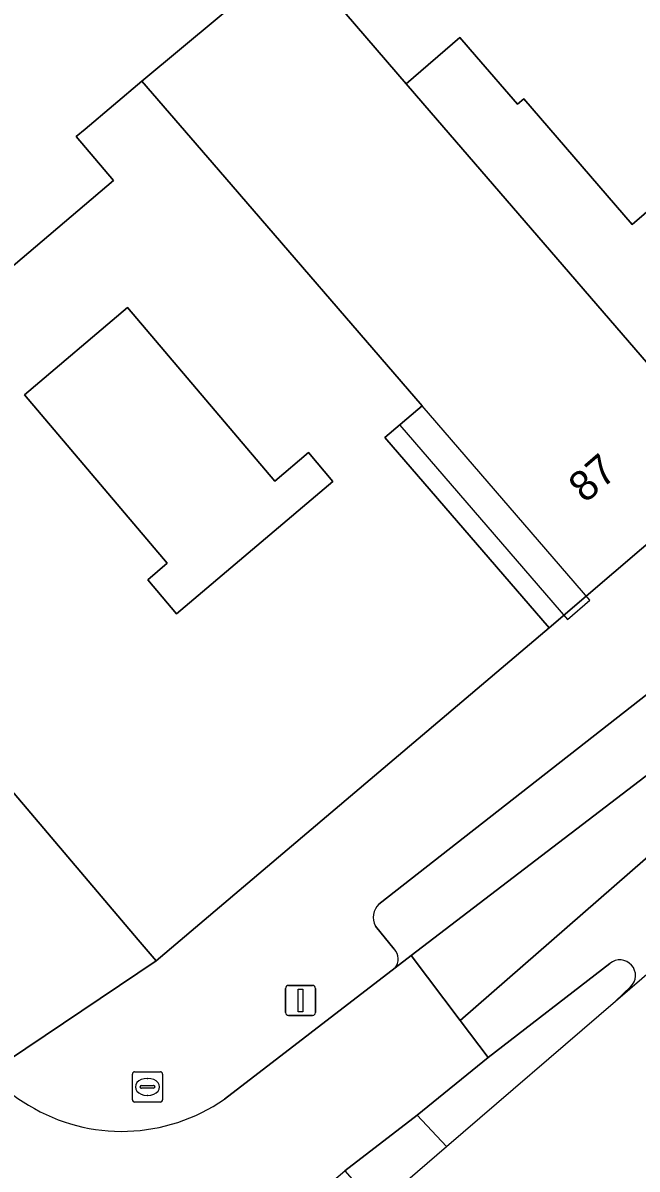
# Model space of a CAD drawing. Extents: x 161772 to 163126, y 383092 to 383917.
# Drawn here: x 162513.99 to 162534.31, y 383404.78 to 383442.75 of the extents above; entities that cross this region are included whole.
import ezdxf

# ---------------------------------------------------------------- set-up
doc = ezdxf.new("R2010")
doc.units = 0
for name, color, linetype in [('IMGEO_Brandkraan', 7, 'Continuous'), ('IMGEO_Erf', 7, 'Continuous'), ('IMGEO_Lichtmast', 7, 'Continuous'), ('IMGEO_Pand', 7, 'Continuous'), ('IMGEO_Pand_nummerreeks', 7, 'Continuous'), ('IMGEO_Pand_overbouw', 7, 'Continuous'), ('IMGEO_Parkeervlak_open', 7, 'Continuous'), ('IMGEO_Rijbaan_lokaal_gesloten', 7, 'Continuous'), ('IMGEO_Verkeerseiland_gesloten', 7, 'Continuous'), ('IMGEO_Voetpad_gesloten', 7, 'Continuous'), ('IMGEO_Voetpad_open', 7, 'Continuous')]:
    doc.layers.add(name, color=color, linetype=linetype)

msp = doc.modelspace()

# ---------------------------------------------------------------- linework, layer by layer
at = {"layer": 'IMGEO_Brandkraan'}
for p, q in [((162517.608, 383407.079), (162517.608, 383407.931)), ((162517.683, 383408.005), (162518.535, 383408.005)), ((162518.609, 383407.931), (162518.609, 383407.079)), ((162517.867, 383407.499), (162517.867, 383407.511)), ((162518.305, 383407.462), (162517.907, 383407.462)), ((162517.91, 383407.548), (162518.308, 383407.548)), ((162518.096, 383407.785), (162518.121, 383407.785)), ((162518.351, 383407.511), (162518.351, 383407.499)), ((162518.119, 383407.225), (162518.094, 383407.225)), ((162518.535, 383407.005), (162517.683, 383407.005))]:
    msp.add_line(p, q, dxfattribs=at)
for points in [[(162517.608, 383407.079), (162517.608, 383407.931)], [(162517.683, 383408.005), (162518.535, 383408.005)], [(162518.609, 383407.931), (162518.609, 383407.079)], [(162518.535, 383407.005), (162517.683, 383407.005)]]:
    msp.add_lwpolyline(points, dxfattribs=at)
for centre, radius, start, end in [((162517.685, 383407.929), 0.0765, 91.552, 178.448), ((162517.685, 383407.929), 0.0765, 91.552, 178.448), ((162518.533, 383407.929), 0.0765, 1.552, 88.448), ((162518.533, 383407.929), 0.0765, 1.552, 88.448), ((162517.907, 383407.508), 0.0403, 85.8775, 175.7526), ((162517.904, 383407.498), 0.0366, 178.938, 274.7102), ((162518.308, 383407.505), 0.043, 264.8664, 352.4533), ((162518.312, 383407.51), 0.0386, 1.7309, 96.639), ((162517.685, 383407.081), 0.0765, 181.552, 268.448), ((162517.685, 383407.081), 0.0765, 181.552, 268.448), ((162518.533, 383407.081), 0.0765, 271.552, 358.448), ((162518.533, 383407.081), 0.0765, 271.552, 358.448)]:
    msp.add_arc(centre, radius, start, end, dxfattribs=at)
for centre, major_axis, ratio, start_param, end_param in [((162518.095, 383407.505), (-0.387, 0.002), 0.722429, 4.712389, 7.853982), ((162518.12, 383407.505), (-0.39, 0.002), 0.717154, 1.570796, 4.712389)]:
    msp.add_ellipse(centre, major_axis=major_axis, ratio=ratio, start_param=start_param, end_param=end_param, dxfattribs=at)
at = {"layer": 'IMGEO_Erf'}
msp.add_lwpolyline([(162503.301, 383444.577), (162505.652, 383441.85), (162506.018, 383441.426), (162506.464, 383441.81), (162509.211, 383438.623), (162510.122, 383439.409), (162512.768, 383436.339), (162511.733, 383435.447), (162512.655, 383434.358), (162512.743, 383434.432), (162512.987, 383434.143), (162516.984, 383437.529), (162515.751, 383438.984), (162516.043, 383439.231), (162517.925, 383440.826), (162522.971, 383445.035), (162526.672, 383440.736), (162528.447, 383442.266), (162529, 383441.625), (162530.351, 383440.058), (162530.56, 383440.239), (162534.148, 383436.077), (162536.376, 383437.997)], dxfattribs=at)
msp.add_lwpolyline([(162517.445, 383433.322), (162514.035, 383430.433), (162518.763, 383424.853), (162518.115, 383424.305), (162519.068, 383423.179), (162524.246, 383427.564), (162523.438, 383428.517), (162522.319, 383427.569)], close=True, dxfattribs=at)
at = {"layer": 'IMGEO_Lichtmast'}
for p, q in [((162522.78, 383410.869), (162523.57, 383410.869)), ((162523.57, 383410.869), (162522.78, 383410.869)), ((162522.68, 383409.969), (162522.68, 383410.769)), ((162522.68, 383410.769), (162522.68, 383409.969)), ((162523.67, 383410.769), (162523.67, 383409.969)), ((162523.67, 383409.969), (162523.67, 383410.769)), ((162523.57, 383409.869), (162522.78, 383409.869)), ((162522.78, 383409.869), (162523.57, 383409.869))]:
    msp.add_line(p, q, dxfattribs=at)
msp.add_lwpolyline([(162523.1, 383410.744), (162523.25, 383410.744), (162523.25, 383409.994), (162523.1, 383409.994), (162523.1, 383410.744)], dxfattribs=at)
for centre, start, end in [((162522.78, 383410.769), 90, 180), ((162522.78, 383410.769), 90, 180), ((162523.57, 383410.769), 0, 90), ((162523.57, 383410.769), 360, 90), ((162522.78, 383409.969), 180, 270), ((162522.78, 383409.969), 180, 270), ((162523.57, 383409.969), 270, 0), ((162523.57, 383409.969), 270, 0)]:
    msp.add_arc(centre, 0.1, start, end, dxfattribs=at)
at = {"layer": 'IMGEO_Pand'}
for points in [[(162527.224, 383440.094), (162526.672, 383440.736), (162522.971, 383445.035), (162517.925, 383440.826), (162520.462, 383437.882), (162527.198, 383430.065), (162525.966, 383429.021), (162531.403, 383422.714), (162532.63, 383423.764), (162537.284, 383427.744), (162537.624, 383428.03)], [(162536.376, 383437.997), (162534.148, 383436.077), (162530.56, 383440.239), (162530.351, 383440.058), (162529, 383441.625), (162528.447, 383442.266), (162526.672, 383440.736), (162527.224, 383440.094), (162537.624, 383428.03), (162541.879, 383431.614), (162538.672, 383435.333)], [(162531.403, 383422.714), (162525.966, 383429.021), (162527.198, 383430.065), (162520.462, 383437.882), (162517.925, 383440.826), (162516.043, 383439.231), (162515.751, 383438.984), (162516.984, 383437.529), (162512.987, 383434.143), (162512.743, 383434.432), (162512.655, 383434.358), (162505.106, 383427.961), (162504.811, 383427.711), (162517.801, 383412.379), (162518.394, 383411.686)], [(162519.068, 383423.179), (162518.115, 383424.305), (162518.763, 383424.853), (162514.035, 383430.433), (162517.445, 383433.322), (162522.319, 383427.569), (162523.438, 383428.517), (162524.246, 383427.564)]]:
    msp.add_lwpolyline(points, close=True, dxfattribs=at)
at = {"layer": 'IMGEO_Pand_overbouw'}
msp.add_lwpolyline([(162532.749, 383423.626), (162527.198, 383430.065), (162526.455, 383429.424), (162532.005, 383422.986)], close=True, dxfattribs=at)
at = {"layer": 'IMGEO_Parkeervlak_open'}
for points in [[(162526.303, 383411.446), (162526.837, 383411.857), (162537.386, 383419.93), (162542.055, 383423.821), (162543.285, 383424.953), (162557.865, 383437.71), (162559.75, 383439.418), (162559.219, 383439.165), (162556.268, 383438.759), (162555.726, 383438.501), (162539.771, 383424.696), (162537.547, 383422.674)], [(162535.198, 383420.947), (162525.769, 383413.563)], [(162525.652, 383412.835), (162526.278, 383412.068)]]:
    msp.add_lwpolyline(points, dxfattribs=at)
for centre, radius, start, end in [((162526.205, 383413.119), 0.622, 134.5293, 207.2104), ((162525.93, 383411.742), 0.477, 321.5487, 43.0546)]:
    msp.add_arc(centre, radius, start, end, dxfattribs=at)
at = {"layer": 'IMGEO_Rijbaan_lokaal_gesloten'}
for points in [[(162533.593, 383410.347), (162572.318, 383443.713), (162639.616, 383503.665), (162648.311, 383511.243), (162655.931, 383517.885), (162760.193, 383608.758), (162810.667, 383652.751), (162813.538, 383654.666), (162813.538, 383654.666), (162810.001, 383658.561), (162809.398, 383658.02), (162791.635, 383642.154), (162732.439, 383589.529), (162645.896, 383512.732), (162632.684, 383500.802), (162593.562, 383466.153), (162583.789, 383458.34)], [(162570.382, 383449.581), (162559.772, 383436.922), (162538.127, 383418.151), (162528.457, 383409.71), (162529.387, 383408.478), (162533.412, 383411.593)], [(162524.059, 383404.227), (162524.635, 383404.726), (162527.037, 383406.573), (162529.387, 383408.478), (162528.457, 383409.71), (162526.837, 383411.857), (162526.303, 383411.446), (162520.655, 383407.097)], [(162534.097, 383410.82), (162533.593, 383410.347)]]:
    msp.add_lwpolyline(points, dxfattribs=at)
msp.add_lwpolyline([(162570.382, 383449.581), (162568.442, 383450.498), (162567.519, 383449.329), (162565.181, 383446.356), (162559.75, 383439.418), (162557.865, 383437.71), (162543.285, 383424.953), (162542.055, 383423.821), (162537.386, 383419.93), (162526.837, 383411.857), (162528.457, 383409.71), (162538.127, 383418.151), (162559.772, 383436.922)], close=True, dxfattribs=at)
for centre, radius, start, end in [((162533.743, 383411.196), 0.517, 313.2192, 129.8728), ((162517.299, 383412.146), 6.109, 223.3052, 239.2484), ((162517.26, 383411.981), 5.948, 238.7515, 304.8018)]:
    msp.add_arc(centre, radius, start, end, dxfattribs=at)
at = {"layer": 'IMGEO_Verkeerseiland_gesloten'}
for points in [[(162533.412, 383411.593), (162529.387, 383408.478), (162527.037, 383406.573), (162528.001, 383405.529), (162528.001, 383405.529), (162533.593, 383410.347)], [(162533.593, 383410.347), (162534.097, 383410.82)]]:
    msp.add_lwpolyline(points, dxfattribs=at)
msp.add_arc((162533.743, 383411.196), 0.517, 313.2192, 129.8728, dxfattribs=at)
at = {"layer": 'IMGEO_Voetpad_gesloten'}
msp.add_lwpolyline([(162525.688, 383403.536), (162528.001, 383405.529), (162528.001, 383405.529), (162527.037, 383406.573), (162524.635, 383404.726), (162525.688, 383403.536)], close=True, dxfattribs=at)
at = {"layer": 'IMGEO_Voetpad_open'}
for points in [[(162525.769, 383413.563), (162535.198, 383420.947), (162535.027, 383421.172), (162537.268, 383423.001), (162537.547, 383422.674), (162539.771, 383424.696), (162555.726, 383438.501), (162556.268, 383438.759), (162559.219, 383439.165), (162559.75, 383439.418), (162565.181, 383446.356), (162567.519, 383449.329), (162568.442, 383450.498), (162569.531, 383451.63), (162570.466, 383452.448), (162575.683, 383456.949)], [(162512.853, 383407.956), (162518.394, 383411.686), (162517.801, 383412.379), (162504.811, 383427.711)], [(162537.284, 383427.744), (162532.63, 383423.764), (162531.403, 383422.714), (162518.394, 383411.686), (162512.853, 383407.956)], [(162526.278, 383412.068), (162525.652, 383412.835)], [(162520.655, 383407.097), (162526.303, 383411.446)]]:
    msp.add_lwpolyline(points, dxfattribs=at)
for centre, radius, start, end in [((162526.205, 383413.119), 0.622, 134.5293, 207.2104), ((162525.93, 383411.742), 0.477, 321.5487, 43.0546), ((162517.299, 383412.146), 6.109, 223.3052, 239.2484), ((162517.26, 383411.981), 5.948, 238.7515, 304.8018)]:
    msp.add_arc(centre, radius, start, end, dxfattribs=at)

# ---------------------------------------------------------------- texts
at = {"layer": 'IMGEO_Pand_nummerreeks'}
msp.add_text('87', height=1, rotation=40.7602, dxfattribs=at).set_placement((162532.593, 383426.819))

doc.saveas('drawing.dxf')
